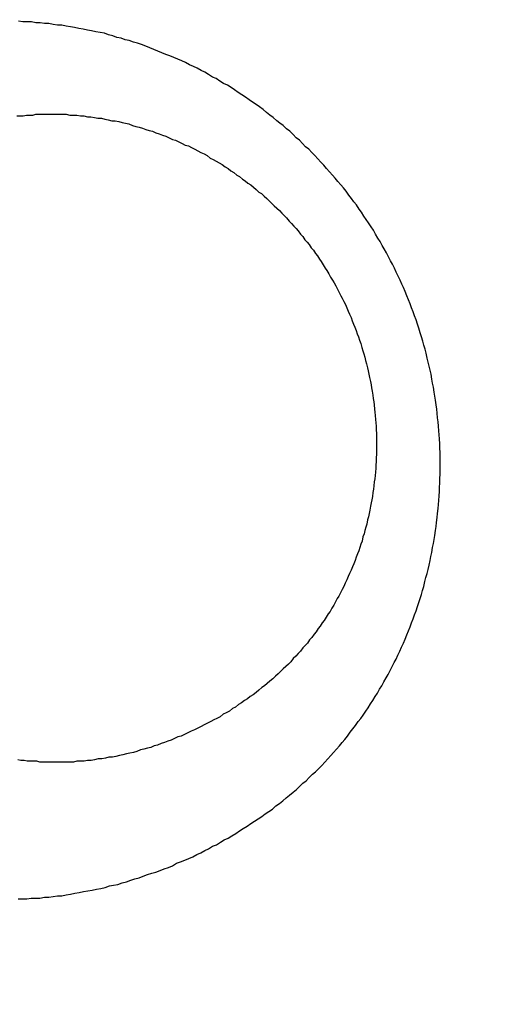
# Model space of a CAD drawing. Header units: millimetres. Extents: x -604189 to 881711, y -381903 to -7297.
# Tile 534 of 656: x -579625 to -579619, y -164018 to -164006. Entities that reach past the tile are written whole.
import ezdxf

# ---------------------------------------------------------------- set-up
doc = ezdxf.new("R2010")
doc.units = ezdxf.units.MM
doc.header["$LTSCALE"] = 100
doc.linetypes.add('0.5_0.5', pattern=[1, 0.5, -0.5])
doc.linetypes.add('ACAD_ISO04W100', pattern=[30.5, 24, -3, 0.5, -3])
doc.layers.get('Defpoints').update_dxf_attribs({"color": 30})
doc.layers.add('OPIS', color=7, linetype='Continuous')
doc.layers.add('strop osie', color=80, linetype='ACAD_ISO04W100', lineweight=5)
doc.styles.get("Standard").update_dxf_attribs({"font": 'romans.shx', "width": 0.5})
doc.dimstyles.new('1 50', dxfattribs={"dimtxt": 150, "dimasz": 80, "dimexe": 1, "dimexo": 1, "dimgap": 20, "dimtad": 1, "dimdec": 0, "dimlfac": 0.1, "dimtxsty": 'Standard', "dimblk": 'ARCHTICK', "dimcen": 200, "dimclrd": 2, "dimadec": 1, "dimazin": 0, "dimtfac": 1, "dimtdec": 0, "dimtmove": 0, "dimatfit": 3, "dimldrblk": 'ARCHTICK', "dimfxl": 120, "dimfxlon": 1, "dimtfill": 1, "dimarcsym": 0})

# ---------------------------------------------------------------- blocks, each defined once
blk = doc.blocks.new('_ArchTick')
at = {"layer": 'strop osie', "color": 0, "const_width": 0.15}
blk.add_lwpolyline([(-0.5, -0.5), (0.5, 0.5)], dxfattribs=at)
blk = doc.blocks.new('*D3294')
at = {"layer": 'Defpoints', "color": 0, "linetype": 'ByBlock', "lineweight": 5, "transparency": 16777216}
for p in [(-595783.126, -159420.303), (-593748.924, -159420.303), (-552118.935, -179940.303)]:
    blk.add_point(p, dxfattribs=at)
at = {"layer": 'OPIS', "color": 0, "linetype": 'Continuous', "lineweight": -2, "transparency": 16777216}
for p, q in [((-595723.126, -159420.303), (-595784.126, -159420.303)), ((-595723.126, -179940.303), (-595784.126, -179940.303))]:
    blk.add_line(p, q, dxfattribs=at)
at = {"layer": 'OPIS', "color": 2, "lineweight": -2, "transparency": 16777216}
blk.add_line((-595783.126, -179940.303), (-595783.126, -159420.303), dxfattribs=at)
at = {"layer": 'OPIS', "color": 2, "linetype": 'ByBlock', "lineweight": -2, "transparency": 16777216, "xscale": 80, "yscale": 80, "zscale": 80}
for p, rotation in [((-595783.126, -159420.303), 90), ((-595783.126, -179940.303), 270)]:
    blk.add_blockref('_ArchTick', p, dxfattribs=dict(at, rotation=rotation))
at = {"layer": 'OPIS', "color": 0, "linetype": 'ByBlock', "lineweight": 13, "transparency": 16777216, "insert": (-595878.126, -169680.303), "char_height": 150, "attachment_point": 5, "rotation": 90, "bg_fill": 3, "box_fill_scale": 1.1, "bg_fill_color": 256, "bg_fill_true_color": 13158600, "bg_fill_transparency": 0}
blk.add_mtext('2052', dxfattribs=at)

msp = doc.modelspace()

# ---------------------------------------------------------------- dimensions: what is measured, and where the dimension line sits
at = {"layer": 'OPIS', "color": 0, "linetype": 'ByBlock', "lineweight": 13}
dim = msp.add_linear_dim(base=(-595783.126, -159420.303), p1=(-552118.935, -179940.303), p2=(-593748.924, -159420.303), angle=90, dimstyle='1 50', override={"dimtmove": 1, "dimfxl": 60, "dimarcsym": 1}, dxfattribs=at)
dim.commit()
dim.dimension.update_dxf_attribs({"geometry": '*D3294', "text_midpoint": (-595878.126, -169680.303)})

# ---------------------------------------------------------------- next in the draw order: hatches: boundary and pattern name
at = {"layer": 'OPIS', "linetype": '0.5_0.5', "lineweight": 13}
h = msp.add_hatch(dxfattribs=at)
h.set_pattern_fill('ANSI37', color=0, scale=130)
h.set_pattern_definition([(45, (-597218.54, 256668.8), (-291.85832, 291.85832), []), (135, (-597218.54, 256668.8), (-291.85832, -291.85832), [])])
edge = h.paths.add_edge_path(flags=16)
edge.add_line((-570958.916, -168985.281), (-571058.916, -168985.281))
edge.add_line((-571058.916, -168985.281), (-572598.916, -168985.281))
edge.add_line((-572598.916, -168985.281), (-572598.915, -170470.3))
edge.add_line((-572598.915, -170470.3), (-570825.763, -170470.3))
edge.add_arc((-570508.916, -170339.099), 342.937, 180, 202.49364, ccw=False)
edge.add_arc((-570508.916, -170339.099), 342.937, 90, 180, ccw=False)
edge.add_line((-570508.916, -169996.163), (-570508.916, -169764.704))
edge.add_arc((-570058.916, -168985.281), 900, 180, 240, ccw=False)
edge = h.paths.add_edge_path(flags=17)
edge.add_line((-569358.915, -170085.281), (-569358.916, -168985.281))
edge.add_line((-569358.916, -168985.281), (-569358.917, -168985.281))
edge.add_line((-569358.917, -168985.281), (-569958.916, -168985.281))
edge.add_line((-569958.916, -168985.281), (-570058.916, -168985.281))
edge.add_line((-570058.916, -168985.281), (-570058.916, -168925.281))
edge.add_line((-570058.916, -168925.281), (-569958.916, -168925.281))
edge.add_line((-569958.916, -168925.281), (-569958.916, -168865.281))
edge.add_line((-569958.916, -168865.281), (-569358.916, -168865.281))
edge.add_line((-569358.916, -168865.281), (-569358.917, -166865.281))
edge.add_line((-569358.917, -166865.281), (-574098.917, -166865.286))
edge.add_line((-574098.917, -166865.286), (-574098.914, -171970.3))
edge.add_line((-574098.914, -171970.3), (-572608.913, -171970.3))
edge.add_line((-572608.913, -171970.3), (-571504.913, -170590.3))
edge.add_line((-571504.913, -170590.3), (-572718.915, -170590.3))
edge.add_line((-572718.915, -170590.3), (-572718.916, -168865.281))
edge.add_line((-572718.916, -168865.281), (-571058.916, -168865.281))
edge.add_line((-571058.916, -168865.281), (-571058.916, -168925.281))
edge.add_line((-571058.916, -168925.281), (-570958.916, -168925.281))
edge.add_line((-570958.916, -168925.281), (-570958.916, -168985.281))
edge.add_arc((-570058.916, -168985.281), 900, 180, 240)
edge.add_line((-570508.916, -169764.704), (-570508.916, -169996.163))
edge.add_arc((-570508.916, -170339.099), 342.937, 0, 90, ccw=False)
edge.add_arc((-570508.916, -170339.099), 342.937, 208.97989, 360, ccw=False)
edge.add_line((-570808.913, -170505.253), (-570808.913, -171171.086))
edge.add_arc((-570808.913, -171220.3), 49.214, 0, 90, ccw=False)
edge.add_arc((-570808.913, -171220.3), 49.214, 270, 360, ccw=False)
edge.add_line((-570808.913, -171269.514), (-570808.913, -171970.3))
edge.add_line((-570808.913, -171970.3), (-569358.914, -171970.3))
edge.add_line((-569358.914, -171970.3), (-569358.915, -170085.281))
h.paths.add_polyline_path([(-561118.924, -159870.303), (-590334.655, -159870.303), (-590334.655, -161470.303), (-562318.924, -161470.303), (-562318.924, -172095.292), (-561118.924, -172095.291), (-561118.924, -168350.303), (-552073.919, -168350.303), (-552073.92, -167150.303), (-561118.924, -167150.303)])
h.paths.add_polyline_path([(-572856.927, -169813.68), (-569451.07, -169813.68), (-569451.07, -169408.68), (-572856.927, -169408.68)], flags=16)
at = {"layer": 'OPIS', "linetype": 'ByBlock', "lineweight": 15}
h = msp.add_hatch(dxfattribs=at)
h.set_pattern_fill('ANSI37', color=0, scale=80, angle=45)
h.set_pattern_definition([(90, (-298582.96, 32475.8), (-254, 0), []), (180, (-298582.96, 32475.8), (-3e-14, -254), [])])
edge = h.paths.add_edge_path()
edge.add_arc((-579589.086, -167378.931), 50, 0, 90)
edge.add_line((-579589.086, -167328.931), (-579794.086, -167328.93))
edge.add_arc((-579794.086, -167378.93), 50, 89.9996, 180)
edge.add_line((-579844.086, -167378.93), (-579844.086, -167822.93))
edge.add_arc((-579794.086, -167822.93), 50, 180, 270)
edge.add_line((-579794.086, -167872.93), (-579589.085, -167872.931))
edge.add_arc((-579589.086, -167822.931), 50, 270.0014, 360)
edge.add_line((-579539.086, -167822.931), (-579539.086, -167378.931))
edge = h.paths.add_edge_path()
edge.add_arc((-579589.086, -167378.931), 50, 0, 90)
edge.add_line((-579589.086, -167328.931), (-579794.086, -167328.93))
edge.add_arc((-579794.086, -167378.93), 50, 89.9996, 180)
edge.add_line((-579844.086, -167378.93), (-579844.086, -167822.93))
edge.add_arc((-579794.086, -167822.93), 50, 180, 270)
edge.add_line((-579794.086, -167872.93), (-579589.085, -167872.931))
edge.add_arc((-579589.086, -167822.931), 50, 270.0014, 360)
edge.add_line((-579539.086, -167822.931), (-579539.086, -167378.931))
edge = h.paths.add_edge_path()
edge.add_line((-579899.087, -167300.93), (-579424.086, -167300.93))
edge.add_line((-579424.086, -167300.93), (-579424.086, -167900.93))
edge.add_line((-579424.086, -167900.93), (-579898.789, -167900.93))
edge.add_arc((-579899.086, -167892.935), 8, 180, 272.1285, ccw=False)
edge.add_line((-579907.086, -167892.935), (-579907.086, -167308.93))
edge.add_arc((-579899.086, -167308.93), 8, 90.0036, 180, ccw=False)
h.paths.add_polyline_path([(-581519.932, -164217.829), (-581520.004, -164223.092), (-581520.079, -164228.355), (-581520.156, -164233.617), (-581520.235, -164238.88), (-581520.318, -164244.143), (-581520.402, -164249.406), (-581520.489, -164254.669), (-581520.579, -164259.931), (-581520.671, -164265.194), (-581520.766, -164270.457), (-581520.863, -164275.719), (-581520.962, -164280.982), (-581521.064, -164286.244), (-581521.169, -164291.506), (-581521.276, -164296.769), (-581521.386, -164302.031), (-581521.498, -164307.293), (-581521.613, -164312.556), (-581521.73, -164317.818), (-581521.85, -164323.08), (-581521.972, -164328.342), (-581522.097, -164333.604), (-581522.225, -164338.866), (-581522.355, -164344.127), (-581522.488, -164349.389), (-581522.623, -164354.651), (-581522.76, -164359.913), (-581522.901, -164365.174), (-581523.043, -164370.436), (-581523.189, -164375.697), (-581523.337, -164380.958), (-581523.487, -164386.22), (-581523.64, -164391.481), (-581523.795, -164396.742), (-581523.953, -164402.003), (-581874.489, -164402.003), (-581874.664, -164396.198), (-581874.835, -164390.392), (-581875.003, -164384.587), (-581875.168, -164378.781), (-581875.329, -164372.976), (-581875.488, -164367.17), (-581875.643, -164361.364), (-581875.796, -164355.558), (-581875.945, -164349.752), (-581876.092, -164343.946), (-581876.235, -164338.14), (-581876.375, -164332.334), (-581876.512, -164326.527), (-581876.646, -164320.721), (-581876.777, -164314.914), (-581876.904, -164309.108), (-581877.029, -164303.301), (-581877.151, -164297.495), (-581877.269, -164291.688), (-581877.385, -164285.881), (-581877.497, -164280.074), (-581877.606, -164274.267), (-581877.713, -164268.461), (-581877.816, -164262.653), (-581877.916, -164256.846), (-581878.014, -164251.039), (-581878.108, -164245.232), (-581878.199, -164239.425), (-581878.287, -164233.618), (-581878.372, -164227.81), (-581878.454, -164222.003), (-581878.533, -164216.196), (-581878.609, -164210.388), (-581878.682, -164204.581), (-581878.751, -164198.773), (-581878.818, -164192.966), (-581878.881, -164187.158), (-581878.941, -164181.35), (-581878.997, -164175.543), (-581879.051, -164169.735), (-581879.101, -164163.927), (-581879.147, -164158.12), (-581879.191, -164152.312), (-581879.231, -164146.504), (-581879.267, -164140.696), (-581879.301, -164134.888), (-581879.332, -164129.081), (-581879.361, -164123.273), (-581879.388, -164117.465), (-581879.413, -164111.657), (-581879.437, -164105.849), (-581879.459, -164100.041), (-581879.475, -164094.233), (-581879.48, -164088.425), (-581879.472, -164082.617), (-581879.448, -164076.809), (-581879.406, -164071.002), (-581879.347, -164065.194), (-581879.269, -164059.387), (-581879.171, -164053.58), (-581879.054, -164047.773), (-581878.917, -164041.967), (-581878.759, -164036.161), (-581878.581, -164030.356), (-581878.381, -164024.551), (-581878.159, -164018.747), (-581877.914, -164012.944), (-581877.642, -164007.143), (-581877.341, -164001.342), (-581877.009, -163995.544), (-581876.642, -163989.748), (-581876.238, -163983.954), (-581875.795, -163978.163), (-581875.304, -163972.376), (-581874.753, -163966.594), (-581874.129, -163960.82), (-581873.419, -163955.056), (-581872.605, -163949.306), (-581871.67, -163943.574), (-581870.596, -163937.865), (-581869.362, -163932.188), (-581867.941, -163926.557), (-581866.302, -163920.987), (-581864.416, -163915.495), (-581862.246, -163910.11), (-581859.744, -163904.869), (-581856.869, -163899.824), (-581853.582, -163895.036), (-581849.851, -163890.591), (-581845.671, -163886.563), (-581841.105, -163882.977), (-581836.224, -163879.833), (-581831.097, -163877.106), (-581825.784, -163874.761), (-581820.336, -163872.759), (-581814.785, -163871.064), (-581809.154, -163869.636), (-581803.468, -163868.44), (-581797.747, -163867.44), (-581792, -163866.603), (-581786.235, -163865.9), (-581780.458, -163865.297), (-581774.674, -163864.778), (-581768.884, -163864.334), (-581763.088, -163863.958), (-581757.289, -163863.646), (-581751.486, -163863.39), (-581745.681, -163863.186), (-581739.874, -163863.026), (-581734.068, -163862.906), (-581728.26, -163862.819), (-581722.453, -163862.761), (-581716.645, -163862.725), (-581710.837, -163862.707), (-581705.029, -163862.7), (-581699.221, -163862.698), (-581693.958, -163862.699), (-581688.694, -163862.704), (-581683.431, -163862.718), (-581678.167, -163862.744), (-581672.904, -163862.788), (-581667.641, -163862.852), (-581662.379, -163862.942), (-581657.117, -163863.062), (-581651.856, -163863.215), (-581646.596, -163863.407), (-581641.337, -163863.64), (-581636.081, -163863.919), (-581630.828, -163864.249), (-581625.579, -163864.634), (-581620.334, -163865.078), (-581615.096, -163865.587), (-581609.864, -163866.17), (-581604.645, -163866.847), (-581599.442, -163867.642), (-581594.263, -163868.578), (-581589.115, -163869.676), (-581584.013, -163870.965), (-581578.971, -163872.474), (-581574.009, -163874.23), (-581569.153, -163876.259), (-581564.436, -163878.591), (-581559.896, -163881.253), (-581555.585, -163884.268), (-581551.554, -163887.652), (-581547.857, -163891.394), (-581544.534, -163895.471), (-581541.574, -163899.824), (-581538.952, -163904.387), (-581536.64, -163909.114), (-581534.606, -163913.968), (-581532.817, -163918.918), (-581531.241, -163923.939), (-581529.854, -163929.016), (-581528.636, -163934.137), (-581527.564, -163939.29), (-581526.619, -163944.467), (-581525.784, -163949.663), (-581525.048, -163954.875), (-581524.397, -163960.099), (-581523.818, -163965.33), (-581523.302, -163970.568), (-581522.84, -163975.811), (-581522.421, -163981.058), (-581522.037, -163986.308), (-581521.685, -163991.559), (-581521.363, -163996.813), (-581521.067, -164002.068), (-581520.796, -164007.324), (-581520.549, -164012.582), (-581520.322, -164017.84), (-581520.116, -164023.1), (-581519.928, -164028.36), (-581519.759, -164033.621), (-581519.607, -164038.882), (-581519.472, -164044.144), (-581519.354, -164049.406), (-581519.252, -164054.668), (-581519.166, -164059.931), (-581519.096, -164065.194), (-581519.041, -164070.457), (-581519.001, -164075.72), (-581518.976, -164080.984), (-581518.964, -164086.247), (-581518.964, -164091.51), (-581518.974, -164096.774), (-581518.991, -164102.037), (-581519.012, -164107.301), (-581519.034, -164112.564), (-581519.057, -164117.828), (-581519.081, -164123.091), (-581519.107, -164128.354), (-581519.135, -164133.618), (-581519.165, -164138.881), (-581519.197, -164144.144), (-581519.232, -164149.408), (-581519.269, -164154.671), (-581519.31, -164159.934), (-581519.353, -164165.198), (-581519.399, -164170.461), (-581519.447, -164175.724), (-581519.498, -164180.987), (-581519.552, -164186.25), (-581519.609, -164191.513), (-581519.668, -164196.777), (-581519.73, -164202.04), (-581519.795, -164207.303), (-581519.862, -164212.566)])
h.paths.add_polyline_path([(-582118.924, -164407.051), (-579418.924, -164407.051), (-579418.924, -162910.783), (-582118.924, -162910.783)])
h.paths.add_polyline_path([(-581950.717, -164839.225), (-581944.91, -164839.127), (-581939.103, -164839.033), (-581933.295, -164838.942), (-581927.488, -164838.854), (-581921.681, -164838.769), (-581915.873, -164838.687), (-581910.066, -164838.608), (-581904.259, -164838.532), (-581898.451, -164838.459), (-581892.644, -164838.39), (-581886.836, -164838.323), (-581881.028, -164838.26), (-581875.221, -164838.2), (-581869.413, -164838.144), (-581863.605, -164838.09), (-581857.798, -164838.04), (-581851.99, -164837.994), (-581846.182, -164837.95), (-581840.374, -164837.91), (-581834.567, -164837.874), (-581828.759, -164837.84), (-581822.951, -164837.809), (-581817.143, -164837.78), (-581811.335, -164837.753), (-581805.527, -164837.728), (-581799.719, -164837.704), (-581793.912, -164837.682), (-581788.104, -164837.666), (-581782.296, -164837.661), (-581776.488, -164837.669), (-581770.68, -164837.693), (-581764.872, -164837.735), (-581759.065, -164837.794), (-581753.257, -164837.872), (-581747.45, -164837.97), (-581741.643, -164838.087), (-581735.837, -164838.224), (-581730.031, -164838.382), (-581724.226, -164838.56), (-581718.422, -164838.76), (-581712.618, -164838.982), (-581706.815, -164839.227), (-581701.013, -164839.499), (-581695.213, -164839.8), (-581689.415, -164840.132), (-581683.618, -164840.499), (-581677.825, -164840.903), (-581672.034, -164841.346), (-581666.246, -164841.837), (-581660.465, -164842.388), (-581654.691, -164843.012), (-581648.927, -164843.722), (-581643.176, -164844.536), (-581637.444, -164845.471), (-581631.736, -164846.545), (-581626.059, -164847.779), (-581620.428, -164849.2), (-581614.858, -164850.839), (-581609.366, -164852.725), (-581603.98, -164854.895), (-581598.739, -164857.397), (-581593.694, -164860.272), (-581588.906, -164863.559), (-581584.462, -164867.29), (-581580.433, -164871.47), (-581576.847, -164876.036), (-581573.704, -164880.917), (-581570.976, -164886.044), (-581568.631, -164891.357), (-581566.63, -164896.805), (-581564.934, -164902.356), (-581563.507, -164907.987), (-581562.31, -164913.673), (-581561.31, -164919.394), (-581560.474, -164925.141), (-581559.77, -164930.906), (-581559.168, -164936.683), (-581558.648, -164942.467), (-581558.204, -164948.257), (-581557.829, -164954.053), (-581557.516, -164959.852), (-581557.261, -164965.655), (-581557.056, -164971.46), (-581556.897, -164977.267), (-581556.776, -164983.073), (-581556.69, -164988.881), (-581556.631, -164994.688), (-581556.596, -165000.496), (-581556.577, -165006.304), (-581556.57, -165012.112), (-581556.569, -165017.92), (-581556.57, -165023.183), (-581556.575, -165028.447), (-581556.588, -165033.71), (-581556.615, -165038.974), (-581556.658, -165044.237), (-581556.723, -165049.5), (-581556.813, -165054.762), (-581556.932, -165060.024), (-581557.086, -165065.285), (-581557.277, -165070.545), (-581557.51, -165075.804), (-581557.79, -165081.06), (-581558.119, -165086.313), (-581558.504, -165091.562), (-581558.949, -165096.807), (-581559.458, -165102.045), (-581560.04, -165107.276), (-581560.717, -165112.496), (-581561.513, -165117.699), (-581562.448, -165122.878), (-581563.547, -165128.026), (-581564.836, -165133.128), (-581566.345, -165138.17), (-581568.1, -165143.132), (-581570.129, -165147.988), (-581572.461, -165152.705), (-581575.123, -165157.245), (-581578.139, -165161.556), (-581581.522, -165165.587), (-581585.265, -165169.284), (-581589.342, -165172.607), (-581593.694, -165175.567), (-581598.257, -165178.189), (-581602.985, -165180.501), (-581607.838, -165182.535), (-581612.788, -165184.324), (-581617.81, -165185.9), (-581622.887, -165187.287), (-581628.007, -165188.505), (-581633.16, -165189.577), (-581638.337, -165190.522), (-581643.534, -165191.357), (-581648.746, -165192.093), (-581653.969, -165192.744), (-581659.201, -165193.323), (-581664.439, -165193.839), (-581669.682, -165194.301), (-581674.929, -165194.72), (-581680.178, -165195.104), (-581685.43, -165195.456), (-581690.683, -165195.778), (-581695.938, -165196.074), (-581701.195, -165196.345), (-581706.452, -165196.592), (-581711.711, -165196.819), (-581716.97, -165197.025), (-581722.23, -165197.213), (-581727.491, -165197.382), (-581732.752, -165197.534), (-581738.014, -165197.669), (-581743.276, -165197.787), (-581748.539, -165197.889), (-581753.801, -165197.975), (-581759.064, -165198.045), (-581764.327, -165198.1), (-581769.591, -165198.14), (-581774.854, -165198.165), (-581780.118, -165198.177), (-581785.381, -165198.177), (-581790.644, -165198.167), (-581795.908, -165198.15), (-581801.171, -165198.129), (-581806.435, -165198.107), (-581811.698, -165198.084), (-581816.961, -165198.06), (-581822.225, -165198.034), (-581827.488, -165198.006), (-581832.752, -165197.976), (-581838.015, -165197.944), (-581843.278, -165197.909), (-581848.541, -165197.872), (-581853.805, -165197.831), (-581859.068, -165197.788), (-581864.331, -165197.742), (-581869.594, -165197.694), (-581874.858, -165197.643), (-581880.121, -165197.589), (-581885.384, -165197.532), (-581890.647, -165197.473), (-581895.91, -165197.411), (-581901.173, -165197.346), (-581906.436, -165197.279), (-581911.699, -165197.209), (-581916.962, -165197.137), (-581922.225, -165197.062), (-581927.488, -165196.985), (-581932.751, -165196.906), (-581938.014, -165196.823), (-581943.276, -165196.739), (-581948.539, -165196.652), (-581953.802, -165196.562), (-581959.064, -165196.47), (-581964.327, -165196.375), (-581969.59, -165196.278), (-581974.852, -165196.179), (-581980.115, -165196.077), (-581985.377, -165195.972), (-581990.639, -165195.865), (-581995.902, -165195.755), (-582001.164, -165195.643), (-582006.426, -165195.528), (-582011.688, -165195.411), (-582016.95, -165195.291), (-582022.212, -165195.169), (-582027.474, -165195.044), (-582032.736, -165194.916), (-582037.998, -165194.786), (-582043.26, -165194.653), (-582048.521, -165194.518), (-582053.783, -165194.381), (-582059.045, -165194.24), (-582064.306, -165194.098), (-582069.568, -165193.952), (-582074.829, -165193.804), (-582080.09, -165193.654), (-582085.351, -165193.501), (-582090.613, -165193.346), (-582095.874, -165193.188), (-582095.874, -164842.652), (-582090.068, -164842.477), (-582084.263, -164842.306), (-582078.457, -164842.138), (-582072.652, -164841.973), (-582066.846, -164841.812), (-582061.04, -164841.653), (-582055.235, -164841.498), (-582049.429, -164841.345), (-582043.623, -164841.196), (-582037.817, -164841.049), (-582032.01, -164840.906), (-582026.204, -164840.766), (-582020.398, -164840.629), (-582014.591, -164840.495), (-582008.785, -164840.364), (-582002.978, -164840.237), (-581997.172, -164840.112), (-581991.365, -164839.99), (-581985.558, -164839.872), (-581979.752, -164839.756), (-581973.945, -164839.644), (-581968.138, -164839.535), (-581962.331, -164839.428), (-581956.524, -164839.325)])
edge = h.paths.add_edge_path()
edge.add_arc((-581748.924, -162268.543), 50, 0, 90.0004)
edge.add_line((-581748.924, -162218.543), (-581953.924, -162218.545))
edge.add_arc((-581953.924, -162268.545), 50, 90.0009, 180)
edge.add_line((-582003.924, -162268.545), (-582003.924, -162712.545))
edge.add_arc((-581953.924, -162712.545), 50, 180, 270.0022)
edge.add_line((-581953.922, -162762.545), (-581748.923, -162762.543))
edge.add_arc((-581748.924, -162712.543), 50, 270.0009, 360)
edge.add_line((-581698.924, -162712.543), (-581698.924, -162268.543))
edge = h.paths.add_edge_path()
edge.add_arc((-581748.924, -161668.543), 50, 0, 90.0004)
edge.add_line((-581748.924, -161618.543), (-581953.924, -161618.545))
edge.add_arc((-581953.924, -161668.545), 50, 90.0009, 180)
edge.add_line((-582003.924, -161668.545), (-582003.924, -162112.545))
edge.add_arc((-581953.924, -162112.545), 50, 180, 270.0022)
edge.add_line((-581953.922, -162162.545), (-581748.923, -162162.543))
edge.add_arc((-581748.924, -162112.543), 50, 270.0009, 360)
edge.add_line((-581698.924, -162112.543), (-581698.924, -161668.543))
h.paths.add_polyline_path([(-582118.924, -162790.543), (-579418.924, -162790.543), (-579418.924, -161590.543), (-582118.924, -161590.543)])
edge = h.paths.add_edge_path()
edge.add_arc((-579794.086, -168270.003), 50, 89.9996, 180)
edge.add_line((-579844.086, -168270.003), (-579844.086, -168714.003))
edge.add_arc((-579794.086, -168714.003), 50, 180, 270)
edge.add_line((-579794.086, -168764.003), (-579589.085, -168764.004))
edge.add_arc((-579589.086, -168714.004), 50, 270.0014, 360)
edge.add_line((-579539.086, -168714.004), (-579539.086, -168270.004))
edge.add_arc((-579589.086, -168270.004), 50, 0, 90)
edge.add_line((-579589.086, -168220.004), (-579794.086, -168220.003))
edge = h.paths.add_edge_path()
edge.add_arc((-579589.086, -169161.078), 50, 0, 90)
edge.add_line((-579589.086, -169111.078), (-579794.086, -169111.076))
edge.add_arc((-579794.086, -169161.076), 50, 89.9996, 180)
edge.add_line((-579844.086, -169161.076), (-579844.086, -169605.076))
edge.add_arc((-579794.086, -169605.076), 50, 180, 270)
edge.add_line((-579794.086, -169655.076), (-579589.085, -169655.078))
edge.add_arc((-579589.086, -169605.078), 50, 270.0014, 360)
edge.add_line((-579539.086, -169605.078), (-579539.086, -169161.078))
edge = h.paths.add_edge_path()
edge.add_arc((-579794.086, -170052.15), 50, 89.9996, 180)
edge.add_line((-579844.086, -170052.15), (-579844.086, -170496.15))
edge.add_arc((-579794.086, -170496.15), 50, 180, 270)
edge.add_line((-579794.086, -170546.15), (-579589.085, -170546.151))
edge.add_arc((-579589.086, -170496.151), 50, 270.0014, 360)
edge.add_line((-579539.086, -170496.151), (-579539.086, -170052.151))
edge.add_arc((-579589.086, -170052.151), 50, 0, 90)
edge.add_line((-579589.086, -170002.151), (-579794.086, -170002.15))
edge = h.paths.add_edge_path()
edge.add_arc((-579794.086, -170943.223), 50, 89.9996, 180)
edge.add_line((-579844.086, -170943.223), (-579844.086, -171387.223))
edge.add_arc((-579794.086, -171387.223), 50, 180, 270)
edge.add_line((-579794.086, -171437.223), (-579589.085, -171437.224))
edge.add_arc((-579589.086, -171387.224), 50, 270.0014, 360)
edge.add_line((-579539.086, -171387.224), (-579539.086, -170943.224))
edge.add_arc((-579589.086, -170943.224), 50, 0, 90)
edge.add_line((-579589.086, -170893.224), (-579794.086, -170893.223))
h.paths.add_polyline_path([(-579418.924, -164527.291), (-582118.924, -164527.291), (-582118.924, -171970.3), (-579418.924, -171970.3)])

# ---------------------------------------------------------------- next in the draw order: linework, layer by layer
at = {"color": 0}
for points in [[(-579624.773, -164016.56, 0), (-579624.719, -164016.56, 0), (-579624.665, -164016.56, 0), (-579624.611, -164016.55, 0), (-579624.557, -164016.55, 0), (-579624.504, -164016.55, 0), (-579624.45, -164016.54, 0), (-579624.396, -164016.54, 0), (-579624.342, -164016.53, 0), (-579624.288, -164016.52, 0), (-579624.235, -164016.52, 0), (-579624.181, -164016.51, 0), (-579624.127, -164016.5, 0), (-579624.074, -164016.49, 0), (-579624.02, -164016.48, 0), (-579623.967, -164016.47, 0), (-579623.913, -164016.46, 0), (-579623.86, -164016.45, 0), (-579623.807, -164016.44, 0), (-579623.754, -164016.43, 0), (-579623.7, -164016.42, 0), (-579623.647, -164016.4, 0), (-579623.595, -164016.39, 0), (-579623.542, -164016.38, 0), (-579623.489, -164016.36, 0), (-579623.437, -164016.35, 0), (-579623.384, -164016.33, 0), (-579623.332, -164016.31, 0), (-579623.28, -164016.3, 0), (-579623.228, -164016.28, 0), (-579623.176, -164016.26, 0), (-579623.124, -164016.24, 0), (-579623.073, -164016.23, 0), (-579623.021, -164016.21, 0), (-579622.97, -164016.19, 0), (-579622.919, -164016.17, 0), (-579622.868, -164016.15, 0), (-579622.818, -164016.12, 0), (-579622.767, -164016.1, 0), (-579622.717, -164016.08, 0), (-579622.667, -164016.06, 0), (-579622.617, -164016.04, 0), (-579622.568, -164016.01, 0), (-579622.519, -164015.99, 0), (-579622.469, -164015.96, 0), (-579622.421, -164015.94, 0), (-579622.372, -164015.91, 0), (-579622.324, -164015.89, 0), (-579622.276, -164015.86, 0), (-579622.228, -164015.83, 0), (-579622.18, -164015.81, 0), (-579622.133, -164015.78, 0), (-579622.086, -164015.75, 0), (-579622.04, -164015.72, 0), (-579621.993, -164015.69, 0), (-579621.947, -164015.66, 0), (-579621.902, -164015.63, 0), (-579621.856, -164015.6, 0), (-579621.811, -164015.57, 0), (-579621.766, -164015.54, 0), (-579621.722, -164015.51, 0), (-579621.678, -164015.48, 0), (-579621.634, -164015.45, 0), (-579621.591, -164015.41, 0), (-579621.548, -164015.38, 0), (-579621.505, -164015.35, 0), (-579621.463, -164015.31, 0), (-579621.421, -164015.28, 0), (-579621.379, -164015.24, 0), (-579621.338, -164015.21, 0), (-579621.298, -164015.17, 0), (-579621.257, -164015.13, 0), (-579621.217, -164015.1, 0), (-579621.178, -164015.06, 0), (-579621.139, -164015.02, 0), (-579621.1, -164014.99, 0), (-579621.062, -164014.95, 0), (-579621.024, -164014.91, 0), (-579620.987, -164014.87, 0), (-579620.95, -164014.83, 0), (-579620.914, -164014.79, 0), (-579620.878, -164014.75, 0), (-579620.842, -164014.71, 0), (-579620.807, -164014.67, 0), (-579620.773, -164014.63, 0), (-579620.739, -164014.59, 0), (-579620.705, -164014.55, 0), (-579620.672, -164014.5, 0), (-579620.639, -164014.46, 0), (-579620.607, -164014.42, 0), (-579620.575, -164014.37, 0), (-579620.543, -164014.33, 0), (-579620.513, -164014.29, 0), (-579620.482, -164014.24, 0), (-579620.452, -164014.2, 0), (-579620.423, -164014.15, 0), (-579620.394, -164014.11, 0), (-579620.365, -164014.06, 0), (-579620.337, -164014.02, 0), (-579620.31, -164013.97, 0), (-579620.282, -164013.93, 0), (-579620.256, -164013.88, 0), (-579620.23, -164013.83, 0), (-579620.204, -164013.79, 0), (-579620.179, -164013.74, 0), (-579620.154, -164013.69, 0), (-579620.13, -164013.64, 0), (-579620.106, -164013.6, 0), (-579620.083, -164013.55, 0), (-579620.06, -164013.5, 0), (-579620.038, -164013.45, 0), (-579620.016, -164013.4, 0), (-579619.995, -164013.35, 0), (-579619.974, -164013.3, 0), (-579619.954, -164013.25, 0), (-579619.934, -164013.2, 0), (-579619.915, -164013.15, 0), (-579619.896, -164013.1, 0), (-579619.878, -164013.05, 0), (-579619.86, -164013, 0), (-579619.843, -164012.95, 0), (-579619.826, -164012.9, 0), (-579619.81, -164012.85, 0), (-579619.794, -164012.8, 0), (-579619.779, -164012.75, 0), (-579619.765, -164012.7, 0), (-579619.75, -164012.64, 0), (-579619.737, -164012.59, 0), (-579619.724, -164012.54, 0), (-579619.711, -164012.49, 0), (-579619.699, -164012.44, 0), (-579619.687, -164012.38, 0), (-579619.676, -164012.33, 0), (-579619.666, -164012.28, 0), (-579619.656, -164012.22, 0), (-579619.646, -164012.17, 0), (-579619.637, -164012.12, 0), (-579619.629, -164012.07, 0), (-579619.62, -164012.01, 0), (-579619.613, -164011.96, 0), (-579619.606, -164011.91, 0), (-579619.6, -164011.85, 0), (-579619.594, -164011.8, 0), (-579619.588, -164011.74, 0), (-579619.583, -164011.69, 0), (-579619.579, -164011.64, 0), (-579619.575, -164011.58, 0), (-579619.572, -164011.53, 0), (-579619.569, -164011.48, 0), (-579619.566, -164011.42, 0), (-579619.565, -164011.37, 0), (-579619.563, -164011.31, 0), (-579619.562, -164011.26, 0), (-579619.562, -164011.21, 0), (-579619.562, -164011.15, 0), (-579619.563, -164011.1, 0), (-579619.564, -164011.05, 0), (-579619.566, -164010.99, 0), (-579619.568, -164010.94, 0), (-579619.571, -164010.88, 0), (-579619.574, -164010.83, 0), (-579619.578, -164010.78, 0), (-579619.583, -164010.72, 0), (-579619.588, -164010.67, 0), (-579619.593, -164010.62, 0), (-579619.599, -164010.56, 0), (-579619.605, -164010.51, 0), (-579619.612, -164010.46, 0), (-579619.62, -164010.4, 0), (-579619.628, -164010.35, 0), (-579619.636, -164010.3, 0), (-579619.645, -164010.24, 0), (-579619.655, -164010.19, 0), (-579619.665, -164010.14, 0), (-579619.675, -164010.08, 0), (-579619.686, -164010.03, 0), (-579619.698, -164009.98, 0), (-579619.71, -164009.93, 0), (-579619.723, -164009.88, 0), (-579619.736, -164009.82, 0), (-579619.749, -164009.77, 0), (-579619.764, -164009.72, 0), (-579619.778, -164009.67, 0), (-579619.793, -164009.62, 0), (-579619.809, -164009.57, 0), (-579619.825, -164009.51, 0), (-579619.842, -164009.46, 0), (-579619.859, -164009.41, 0), (-579619.877, -164009.36, 0), (-579619.895, -164009.31, 0), (-579619.914, -164009.26, 0), (-579619.933, -164009.21, 0), (-579619.953, -164009.16, 0), (-579619.973, -164009.11, 0), (-579619.994, -164009.06, 0), (-579620.015, -164009.01, 0), (-579620.036, -164008.97, 0), (-579620.058, -164008.92, 0), (-579620.081, -164008.87, 0), (-579620.104, -164008.82, 0), (-579620.127, -164008.77, 0), (-579620.151, -164008.72, 0), (-579620.176, -164008.68, 0), (-579620.2, -164008.63, 0), (-579620.226, -164008.58, 0), (-579620.252, -164008.53, 0), (-579620.278, -164008.49, 0), (-579620.304, -164008.44, 0), (-579620.332, -164008.4, 0), (-579620.359, -164008.35, 0), (-579620.387, -164008.3, 0), (-579620.416, -164008.26, 0), (-579620.445, -164008.21, 0), (-579620.474, -164008.17, 0), (-579620.504, -164008.13, 0), (-579620.534, -164008.08, 0), (-579620.564, -164008.04, 0), (-579620.595, -164007.99, 0), (-579620.627, -164007.95, 0), (-579620.659, -164007.91, 0), (-579620.691, -164007.87, 0), (-579620.724, -164007.82, 0), (-579620.757, -164007.78, 0), (-579620.79, -164007.74, 0), (-579620.824, -164007.7, 0), (-579620.859, -164007.66, 0), (-579620.893, -164007.62, 0), (-579620.928, -164007.58, 0), (-579620.964, -164007.54, 0), (-579621, -164007.5, 0), (-579621.036, -164007.46, 0), (-579621.073, -164007.42, 0), (-579621.11, -164007.38, 0), (-579621.147, -164007.34, 0), (-579621.185, -164007.3, 0), (-579621.223, -164007.27, 0), (-579621.261, -164007.23, 0), (-579621.3, -164007.19, 0), (-579621.339, -164007.16, 0), (-579621.379, -164007.12, 0), (-579621.419, -164007.08, 0), (-579621.459, -164007.05, 0), (-579621.499, -164007.01, 0), (-579621.54, -164006.98, 0), (-579621.581, -164006.95, 0), (-579621.623, -164006.91, 0), (-579621.665, -164006.88, 0), (-579621.707, -164006.85, 0), (-579621.749, -164006.81, 0), (-579621.792, -164006.78, 0), (-579621.835, -164006.75, 0), (-579621.878, -164006.72, 0), (-579621.922, -164006.69, 0), (-579621.966, -164006.66, 0), (-579622.01, -164006.63, 0), (-579622.055, -164006.6, 0), (-579622.1, -164006.57, 0), (-579622.145, -164006.54, 0), (-579622.19, -164006.51, 0), (-579622.236, -164006.49, 0), (-579622.282, -164006.46, 0), (-579622.328, -164006.43, 0), (-579622.374, -164006.41, 0), (-579622.421, -164006.38, 0), (-579622.468, -164006.35, 0), (-579622.515, -164006.33, 0), (-579622.562, -164006.3, 0), (-579622.61, -164006.28, 0), (-579622.658, -164006.26, 0), (-579622.706, -164006.23, 0), (-579622.754, -164006.21, 0), (-579622.803, -164006.19, 0), (-579622.851, -164006.17, 0), (-579622.9, -164006.15, 0), (-579622.949, -164006.13, 0), (-579622.999, -164006.11, 0), (-579623.048, -164006.09, 0), (-579623.098, -164006.07, 0), (-579623.148, -164006.05, 0), (-579623.198, -164006.03, 0), (-579623.249, -164006.01, 0), (-579623.299, -164005.99, 0), (-579623.35, -164005.98, 0), (-579623.401, -164005.96, 0), (-579623.452, -164005.95, 0), (-579623.503, -164005.93, 0), (-579623.554, -164005.92, 0), (-579623.606, -164005.9, 0), (-579623.658, -164005.89, 0), (-579623.709, -164005.87, 0), (-579623.761, -164005.86, 0), (-579623.814, -164005.85, 0), (-579623.866, -164005.84, 0), (-579623.918, -164005.83, 0), (-579623.971, -164005.82, 0), (-579624.023, -164005.81, 0), (-579624.076, -164005.8, 0), (-579624.129, -164005.79, 0), (-579624.182, -164005.78, 0), (-579624.235, -164005.77, 0), (-579624.288, -164005.77, 0), (-579624.342, -164005.76, 0), (-579624.395, -164005.75, 0), (-579624.449, -164005.75, 0), (-579624.502, -164005.74, 0), (-579624.556, -164005.74, 0), (-579624.609, -164005.73, 0), (-579624.663, -164005.73, 0), (-579624.717, -164005.73, 0), (-579624.771, -164005.72, 0)], [(-579624.79, -164006.89, 0), (-579624.751, -164006.89, 0), (-579624.712, -164006.89, 0), (-579624.672, -164006.88, 0), (-579624.633, -164006.88, 0), (-579624.594, -164006.88, 0), (-579624.554, -164006.87, 0), (-579624.515, -164006.87, 0), (-579624.476, -164006.87, 0), (-579624.436, -164006.87, 0), (-579624.397, -164006.87, 0)], [(-579624.397, -164006.87, 0), (-579624.353, -164006.87, 0), (-579624.31, -164006.87, 0), (-579624.266, -164006.87, 0), (-579624.222, -164006.87, 0), (-579624.179, -164006.87, 0), (-579624.135, -164006.88, 0), (-579624.091, -164006.88, 0), (-579624.048, -164006.88, 0), (-579624.005, -164006.89, 0), (-579623.961, -164006.89, 0), (-579623.918, -164006.9, 0), (-579623.875, -164006.9, 0), (-579623.831, -164006.91, 0), (-579623.788, -164006.92, 0), (-579623.745, -164006.92, 0), (-579623.702, -164006.93, 0), (-579623.66, -164006.94, 0), (-579623.617, -164006.95, 0), (-579623.574, -164006.95, 0), (-579623.532, -164006.96, 0), (-579623.489, -164006.97, 0), (-579623.447, -164006.98, 0), (-579623.405, -164006.99, 0), (-579623.363, -164007.01, 0), (-579623.321, -164007.02, 0), (-579623.279, -164007.03, 0), (-579623.237, -164007.04, 0), (-579623.196, -164007.06, 0), (-579623.154, -164007.07, 0), (-579623.113, -164007.08, 0), (-579623.072, -164007.1, 0), (-579623.031, -164007.11, 0), (-579622.99, -164007.13, 0), (-579622.95, -164007.14, 0), (-579622.909, -164007.16, 0), (-579622.869, -164007.18, 0), (-579622.829, -164007.19, 0), (-579622.789, -164007.21, 0), (-579622.75, -164007.23, 0), (-579622.71, -164007.25, 0), (-579622.671, -164007.26, 0), (-579622.632, -164007.28, 0), (-579622.593, -164007.3, 0), (-579622.555, -164007.32, 0), (-579622.516, -164007.34, 0), (-579622.478, -164007.36, 0), (-579622.44, -164007.38, 0), (-579622.403, -164007.41, 0), (-579622.365, -164007.43, 0), (-579622.328, -164007.45, 0), (-579622.291, -164007.47, 0), (-579622.254, -164007.49, 0), (-579622.218, -164007.52, 0), (-579622.182, -164007.54, 0), (-579622.146, -164007.57, 0), (-579622.11, -164007.59, 0), (-579622.075, -164007.62, 0), (-579622.04, -164007.64, 0), (-579622.005, -164007.67, 0), (-579621.97, -164007.69, 0), (-579621.936, -164007.72, 0), (-579621.902, -164007.74, 0), (-579621.868, -164007.77, 0), (-579621.835, -164007.8, 0), (-579621.802, -164007.83, 0), (-579621.769, -164007.85, 0), (-579621.737, -164007.88, 0), (-579621.704, -164007.91, 0), (-579621.672, -164007.94, 0), (-579621.641, -164007.97, 0), (-579621.61, -164008, 0), (-579621.579, -164008.03, 0), (-579621.548, -164008.06, 0), (-579621.518, -164008.09, 0), (-579621.488, -164008.12, 0), (-579621.458, -164008.15, 0), (-579621.428, -164008.19, 0), (-579621.399, -164008.22, 0), (-579621.371, -164008.25, 0), (-579621.342, -164008.28, 0), (-579621.314, -164008.31, 0), (-579621.287, -164008.35, 0), (-579621.259, -164008.38, 0), (-579621.232, -164008.42, 0), (-579621.206, -164008.45, 0), (-579621.18, -164008.48, 0), (-579621.154, -164008.52, 0), (-579621.128, -164008.55, 0), (-579621.103, -164008.59, 0), (-579621.078, -164008.62, 0), (-579621.054, -164008.66, 0), (-579621.03, -164008.69, 0), (-579621.006, -164008.73, 0), (-579620.983, -164008.77, 0), (-579620.96, -164008.8, 0), (-579620.937, -164008.84, 0), (-579620.915, -164008.88, 0), (-579620.893, -164008.92, 0), (-579620.872, -164008.95, 0), (-579620.851, -164008.99, 0), (-579620.83, -164009.03, 0), (-579620.81, -164009.07, 0), (-579620.79, -164009.11, 0), (-579620.771, -164009.14, 0), (-579620.752, -164009.18, 0), (-579620.733, -164009.22, 0), (-579620.715, -164009.26, 0), (-579620.697, -164009.3, 0), (-579620.68, -164009.34, 0), (-579620.663, -164009.38, 0), (-579620.647, -164009.42, 0), (-579620.631, -164009.46, 0), (-579620.615, -164009.5, 0), (-579620.6, -164009.54, 0), (-579620.585, -164009.58, 0), (-579620.571, -164009.62, 0), (-579620.557, -164009.66, 0), (-579620.543, -164009.7, 0), (-579620.53, -164009.75, 0), (-579620.518, -164009.79, 0), (-579620.506, -164009.83, 0), (-579620.494, -164009.87, 0), (-579620.483, -164009.91, 0), (-579620.472, -164009.95, 0), (-579620.461, -164010, 0), (-579620.451, -164010.04, 0), (-579620.442, -164010.08, 0), (-579620.433, -164010.12, 0), (-579620.424, -164010.17, 0), (-579620.416, -164010.21, 0), (-579620.409, -164010.25, 0), (-579620.401, -164010.29, 0), (-579620.395, -164010.34, 0), (-579620.388, -164010.38, 0), (-579620.382, -164010.42, 0), (-579620.377, -164010.46, 0), (-579620.372, -164010.51, 0), (-579620.368, -164010.55, 0), (-579620.364, -164010.59, 0), (-579620.36, -164010.64, 0), (-579620.357, -164010.68, 0), (-579620.354, -164010.72, 0), (-579620.352, -164010.77, 0), (-579620.35, -164010.81, 0), (-579620.349, -164010.85, 0), (-579620.348, -164010.9, 0), (-579620.348, -164010.94, 0), (-579620.348, -164010.98, 0), (-579620.348, -164011.03, 0), (-579620.349, -164011.07, 0), (-579620.351, -164011.11, 0), (-579620.353, -164011.16, 0), (-579620.355, -164011.2, 0), (-579620.358, -164011.24, 0), (-579620.362, -164011.29, 0), (-579620.365, -164011.33, 0), (-579620.37, -164011.37, 0), (-579620.375, -164011.41, 0), (-579620.38, -164011.46, 0), (-579620.386, -164011.5, 0), (-579620.392, -164011.54, 0), (-579620.398, -164011.59, 0), (-579620.406, -164011.63, 0), (-579620.413, -164011.67, 0), (-579620.421, -164011.71, 0), (-579620.43, -164011.76, 0), (-579620.439, -164011.8, 0), (-579620.448, -164011.84, 0), (-579620.458, -164011.88, 0), (-579620.469, -164011.93, 0), (-579620.479, -164011.97, 0), (-579620.491, -164012.01, 0), (-579620.502, -164012.05, 0), (-579620.515, -164012.09, 0), (-579620.527, -164012.14, 0), (-579620.541, -164012.18, 0), (-579620.554, -164012.22, 0), (-579620.568, -164012.26, 0), (-579620.583, -164012.3, 0), (-579620.598, -164012.34, 0), (-579620.613, -164012.38, 0), (-579620.629, -164012.42, 0), (-579620.646, -164012.46, 0), (-579620.662, -164012.5, 0), (-579620.68, -164012.54, 0), (-579620.697, -164012.58, 0), (-579620.716, -164012.62, 0), (-579620.734, -164012.66, 0), (-579620.753, -164012.7, 0), (-579620.773, -164012.74, 0), (-579620.793, -164012.78, 0), (-579620.813, -164012.82, 0), (-579620.834, -164012.85, 0), (-579620.856, -164012.89, 0), (-579620.877, -164012.93, 0), (-579620.9, -164012.97, 0), (-579620.922, -164013.01, 0), (-579620.945, -164013.04, 0), (-579620.969, -164013.08, 0), (-579620.993, -164013.12, 0), (-579621.018, -164013.15, 0), (-579621.043, -164013.19, 0), (-579621.068, -164013.22, 0), (-579621.094, -164013.26, 0), (-579621.12, -164013.29, 0), (-579621.147, -164013.33, 0), (-579621.174, -164013.36, 0), (-579621.201, -164013.4, 0), (-579621.229, -164013.43, 0), (-579621.258, -164013.46, 0), (-579621.287, -164013.5, 0), (-579621.316, -164013.53, 0), (-579621.346, -164013.56, 0), (-579621.376, -164013.59, 0), (-579621.406, -164013.63, 0), (-579621.437, -164013.66, 0), (-579621.468, -164013.69, 0), (-579621.5, -164013.72, 0), (-579621.532, -164013.75, 0), (-579621.564, -164013.78, 0), (-579621.597, -164013.81, 0), (-579621.63, -164013.84, 0), (-579621.664, -164013.87, 0), (-579621.697, -164013.9, 0), (-579621.731, -164013.93, 0), (-579621.766, -164013.95, 0), (-579621.801, -164013.98, 0), (-579621.836, -164014.01, 0), (-579621.871, -164014.04, 0), (-579621.907, -164014.06, 0), (-579621.943, -164014.09, 0), (-579621.979, -164014.11, 0), (-579622.016, -164014.14, 0), (-579622.053, -164014.16, 0), (-579622.09, -164014.19, 0), (-579622.127, -164014.21, 0), (-579622.165, -164014.24, 0), (-579622.203, -164014.26, 0), (-579622.241, -164014.28, 0), (-579622.28, -164014.31, 0), (-579622.318, -164014.33, 0), (-579622.357, -164014.35, 0), (-579622.396, -164014.37, 0), (-579622.436, -164014.39, 0), (-579622.476, -164014.41, 0), (-579622.515, -164014.43, 0), (-579622.556, -164014.45, 0), (-579622.596, -164014.47, 0), (-579622.636, -164014.49, 0), (-579622.677, -164014.51, 0), (-579622.718, -164014.53, 0), (-579622.759, -164014.55, 0), (-579622.8, -164014.56, 0), (-579622.842, -164014.58, 0), (-579622.883, -164014.6, 0), (-579622.925, -164014.61, 0), (-579622.967, -164014.63, 0), (-579623.009, -164014.64, 0), (-579623.051, -164014.66, 0), (-579623.093, -164014.67, 0), (-579623.136, -164014.69, 0), (-579623.178, -164014.7, 0), (-579623.221, -164014.71, 0), (-579623.264, -164014.72, 0), (-579623.307, -164014.74, 0), (-579623.35, -164014.75, 0), (-579623.393, -164014.76, 0), (-579623.436, -164014.77, 0), (-579623.48, -164014.78, 0), (-579623.523, -164014.79, 0), (-579623.567, -164014.8, 0), (-579623.61, -164014.81, 0), (-579623.654, -164014.81, 0), (-579623.697, -164014.82, 0), (-579623.741, -164014.83, 0), (-579623.785, -164014.83, 0), (-579623.829, -164014.84, 0), (-579623.873, -164014.85, 0), (-579623.916, -164014.85, 0), (-579623.96, -164014.86, 0), (-579624.004, -164014.86, 0), (-579624.048, -164014.86, 0), (-579624.092, -164014.87, 0), (-579624.136, -164014.87, 0), (-579624.18, -164014.87, 0), (-579624.224, -164014.87, 0), (-579624.268, -164014.87, 0)], [(-579624.268, -164014.87, 0), (-579624.307, -164014.87, 0), (-579624.347, -164014.87, 0), (-579624.386, -164014.87, 0), (-579624.425, -164014.87, 0), (-579624.465, -164014.87, 0), (-579624.504, -164014.87, 0), (-579624.543, -164014.86, 0), (-579624.582, -164014.86, 0), (-579624.622, -164014.86, 0), (-579624.661, -164014.86, 0), (-579624.7, -164014.85, 0), (-579624.739, -164014.85, 0), (-579624.778, -164014.84, 0)]]:
    msp.add_polyline3d(points, dxfattribs=at)

doc.saveas('drawing.dxf')
